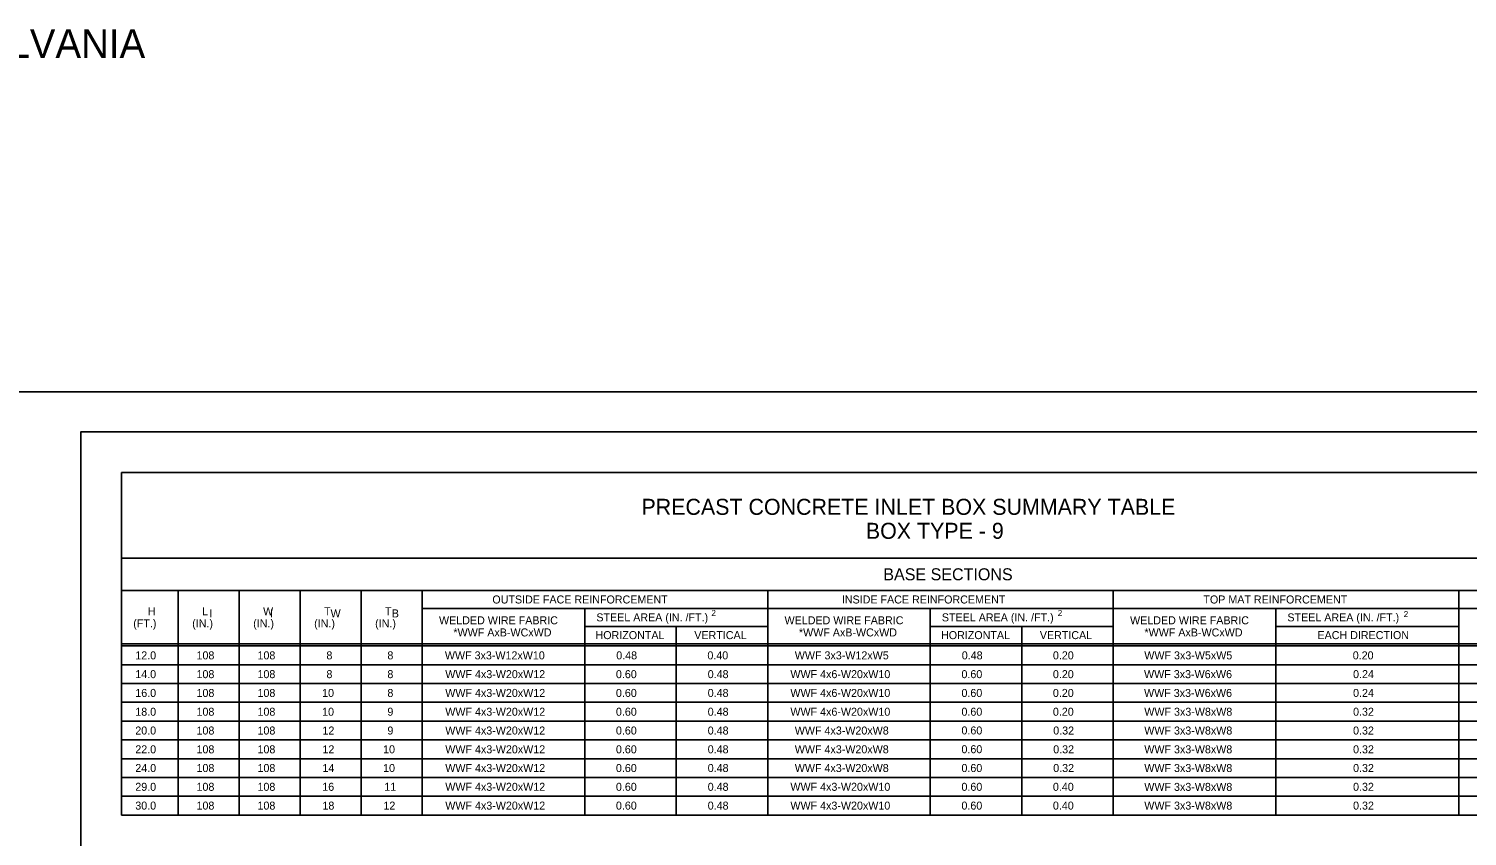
# Model space of a CAD drawing. Extents: x -6420 to 49575, y -4552 to 11624.
# Drawn here: x 1921 to 3691, y -615 to 377 of the extents above; entities that cross this region are included whole.
import ezdxf

# ---------------------------------------------------------------- set-up
doc = ezdxf.new("R2010")
doc.units = 0
doc.layers.add('1', color=7, linetype='Continuous')
doc.layers.add('PLT-BNDY', color=7, linetype='Continuous')

msp = doc.modelspace()

# ---------------------------------------------------------------- linework, layer by layer
at = {"layer": '1'}
for p, q in [((2035.1, -168.2), (2035.1, -589.2)), ((4105.1, -168.2), (2035.1, -168.2)), ((4105.1, -273.2), (2035.1, -273.2)), ((4105.1, -313.2), (2035.1, -313.2)), ((2105.1, -589.2), (2105.1, -313.2)), ((2180.1, -313.2), (2180.1, -589.2)), ((2255.1, -313.2), (2255.1, -589.2)), ((2330.1, -313.2), (2330.1, -589.2)), ((2405.1, -313.2), (2405.1, -589.2)), ((2830.1, -313.2), (2830.1, -589.2)), ((3255.1, -313.2), (3255.1, -589.2)), ((3680.1, -313.2), (3680.1, -589.2)), ((2405.1, -335.2), (2830.1, -335.2)), ((2605.1, -335.2), (2605.1, -589.2)), ((2830.1, -335.2), (4105.1, -335.2)), ((3030.1, -335.2), (3030.1, -589.2)), ((3455.1, -335.2), (3455.1, -589.2)), ((2605.1, -357.2), (2830.1, -357.2)), ((2717.6, -357.2), (2717.6, -589.2)), ((3030.1, -357.2), (3255.1, -357.2)), ((3142.6, -357.2), (3142.6, -589.2)), ((3455.1, -357.2), (3680.1, -357.2)), ((2035.1, -378.8), (4105.1, -378.8)), ((2035.1, -381.3), (4105.1, -381.3)), ((2035.1, -404.4), (4105.1, -404.4)), ((2035.1, -427.5), (4105.1, -427.5)), ((2035.1, -450.6), (4105.1, -450.6)), ((2035.1, -473.7), (4105.1, -473.7)), ((2035.1, -496.8), (4105.1, -496.8)), ((2035.1, -519.9), (4105.1, -519.9)), ((2035.1, -543), (4105.1, -543)), ((2035.1, -566.1), (4105.1, -566.1)), ((2035.1, -589.2), (4105.1, -589.2))]:
    msp.add_line(p, q, dxfattribs=at)
msp.add_lwpolyline([(4563.9, -1968.6), (4563.9, -118.2), (1985.1, -118.2), (1985.1, -1968.6), (4563.9, -1968.6), (4563.9, -1882.1), (3907.7, -1882.1), (3907.7, -1669.9), (4563.9, -1669.9), (4563.9, -1574.9), (3907.7, -1574.9), (3907.7, -1968.6), (4166.3, -1968.6), (4166.3, -1882.1), (4166.3, -1968.6), (4418.9, -1968.6), (4418.9, -1882.1), (4418.9, -1922.6), (4563.9, -1922.6)], dxfattribs=at)
at = {"layer": 'PLT-BNDY'}
msp.add_lwpolyline([(1857.2, -69), (4616.4, -69), (4616.4, -2017.8), (1857.2, -2017.8)], close=True, dxfattribs=at)

# ---------------------------------------------------------------- texts
at = {"layer": '1'}
for s, height, p in [('COMMONWEALTH OF PENNSYLVANIA', 35.379, (1191.7, 341.6)), ('PRECAST CONCRETE INLET BOX SUMMARY TABLE', 19.685, (2674.8, -220.1)), ('BOX TYPE - 9', 19.685, (2950.8, -249.6)), ('BASE SECTIONS', 14.764, (2972.3, -300.6)), ('H', 9.84, (2067.4, -343.5)), ('L ', 9.84, (2134.4, -343.5)), ('W ', 9.84, (2209.4, -343.5)), ('T ', 9.84, (2284.4, -343.5)), ('T ', 9.84, (2359.4, -343.5)), ('OUTSIDE FACE REINFORCEMENT', 9.843, (2491.4, -329.1)), ('INSIDE FACE REINFORCEMENT', 9.843, (2921.3, -329.1)), ('TOP MAT REINFORCEMENT', 9.843, (3366, -329.1)), ('(FT.)', 9.84, (2049.7, -358.4)), ('(IN.)', 9.84, (2122.2, -358.4)), ('I', 9.84, (2143.4, -346.1)), ('(IN.)', 9.84, (2197.2, -358.4)), ('I', 9.84, (2217.8, -346)), ('(IN.)', 9.84, (2272.2, -358.4)), ('W', 9.84, (2292.4, -346.2)), ('(IN.)', 9.84, (2347.2, -358.4)), ('B', 9.84, (2367.7, -346.2)), ('WELDED WIRE FABRIC', 9.843, (2425.8, -354.7)), ('STEEL AREA (IN. /FT.)', 9.843, (2619.3, -351.1)), ('2', 7.5, (2760.8, -344.5)), ('WELDED WIRE FABRIC', 9.843, (2850.8, -354.7)), ('STEEL AREA (IN. /FT.)', 9.843, (3044.3, -351.1)), ('2', 7.5, (3186.8, -344.5)), ('WELDED WIRE FABRIC', 9.843, (3275.8, -354.7)), ('STEEL AREA (IN. /FT.)', 9.843, (3469.3, -351.1)), ('2', 7.5, (3612.3, -345.9)), ('*WWF AxB-WCxWD', 9.843, (2443.5, -369.6)), ('HORIZONTAL', 9.84, (2618.3, -372.9)), ('VERTICAL', 9.84, (2739.8, -372.9)), ('*WWF AxB-WCxWD', 9.843, (2868.5, -369.6)), ('HORIZONTAL', 9.84, (3043.3, -372.9)), ('VERTICAL', 9.84, (3164.8, -372.9)), ('*WWF AxB-WCxWD', 9.843, (3293.5, -369.6)), ('EACH DIRECTION', 9.843, (3506.3, -372.9)), ('12.0', 9.84, (2052.2, -397.8)), ('108', 9.84, (2127.5, -397.8)), ('108', 9.84, (2202.5, -397.8)), ('8', 9.84, (2287.3, -397.8)), ('8', 9.84, (2362.3, -397.8)), ('WWF 3x3-W12xW10', 9.843, (2433, -397.8)), ('0.48', 9.84, (2643.8, -397.8)), ('0.40', 9.84, (2755.9, -397.8)), ('WWF 3x3-W12xW5', 9.843, (2863.4, -397.8)), ('0.48', 9.84, (3068.8, -397.8)), ('0.20', 9.84, (3180.9, -397.8)), ('WWF 3x3-W5xW5', 9.843, (3293.3, -397.8)), ('0.20', 9.84, (3549.7, -397.8)), ('14.0', 9.84, (2052.2, -420.9)), ('108', 9.84, (2127.5, -420.9)), ('108', 9.84, (2202.5, -420.9)), ('8', 9.84, (2287.3, -420.9)), ('8', 9.84, (2362.3, -420.9)), ('WWF 4x3-W20xW12', 9.843, (2433.5, -420.9)), ('0.60', 9.84, (2643.4, -420.9)), ('0.48', 9.84, (2756.3, -420.9)), ('WWF 4x6-W20xW10', 9.843, (2858, -420.9)), ('0.60', 9.84, (3068.4, -420.9)), ('0.20', 9.84, (3180.9, -420.9)), ('0.20', 9.84, (3180.9, -420.9)), ('WWF 3x3-W6xW6', 9.843, (3293, -420.9)), ('0.24', 9.84, (3550.1, -420.9)), ('16.0', 9.84, (2052.2, -444)), ('108', 9.84, (2127.5, -444)), ('108', 9.84, (2202.5, -444)), ('10', 9.84, (2282, -444)), ('8', 9.84, (2362.3, -444)), ('WWF 4x3-W20xW12', 9.843, (2433.5, -444)), ('0.60', 9.84, (2643.4, -444)), ('0.48', 9.84, (2756.3, -444)), ('WWF 4x6-W20xW10', 9.843, (2858, -444)), ('0.60', 9.84, (3068.4, -444)), ('0.20', 9.84, (3180.9, -444)), ('WWF 3x3-W6xW6', 9.843, (3293, -444)), ('0.24', 9.84, (3550.1, -444)), ('18.0', 9.84, (2052.2, -467.1)), ('108', 9.84, (2127.5, -467.1)), ('108', 9.84, (2202.5, -467.1)), ('10', 9.84, (2282, -467.1)), ('9', 9.84, (2362.3, -467.1)), ('WWF 4x3-W20xW12', 9.843, (2433.5, -467.1)), ('0.60', 9.84, (2643.4, -467.1)), ('0.48', 9.84, (2756.3, -467.1)), ('WWF 4x6-W20xW10', 9.843, (2858, -467.1)), ('0.60', 9.84, (3068.4, -467.1)), ('0.20', 9.84, (3180.9, -467.1)), ('0.20', 9.84, (3180.9, -467.1)), ('WWF 3x3-W8xW8', 9.843, (3293.3, -467.1)), ('0.32', 9.84, (3550.1, -467.1)), ('20.0', 9.84, (2052.2, -490.2)), ('108', 9.84, (2127.5, -490.2)), ('108', 9.84, (2202.5, -490.2)), ('12', 9.84, (2282.4, -490.2)), ('9', 9.84, (2362.3, -490.2)), ('WWF 4x3-W20xW12', 9.843, (2433.5, -490.2)), ('0.60', 9.84, (2643.4, -490.2)), ('0.48', 9.84, (2756.3, -490.2)), ('WWF 4x3-W20xW8', 9.843, (2863.4, -490.2)), ('0.60', 9.84, (3068.4, -490.1)), ('0.32', 9.84, (3181.3, -490.2)), ('WWF 3x3-W8xW8', 9.843, (3293.3, -490.2)), ('0.32', 9.84, (3550.1, -490.2)), ('22.0', 9.84, (2052.2, -513.3)), ('108', 9.84, (2127.5, -513.3)), ('108', 9.84, (2202.5, -513.3)), ('12', 9.84, (2282.4, -513.3)), ('10', 9.84, (2357, -513.3)), ('WWF 4x3-W20xW12', 9.843, (2433.5, -513.3)), ('0.60', 9.84, (2643.4, -513.3)), ('0.48', 9.84, (2756.3, -513.3)), ('WWF 4x3-W20xW8', 9.843, (2863.4, -513.3)), ('0.60', 9.84, (3068.4, -513.2)), ('0.32', 9.84, (3181.3, -513.3)), ('WWF 3x3-W8xW8', 9.843, (3293.3, -513.3)), ('0.32', 9.84, (3550.1, -513.3)), ('24.0', 9.84, (2052.2, -536.3)), ('108', 9.84, (2127.5, -536.3)), ('108', 9.84, (2202.5, -536.3)), ('14', 9.84, (2282.4, -536.3)), ('10', 9.84, (2357, -536.3)), ('WWF 4x3-W20xW12', 9.843, (2433.5, -536.3)), ('0.60', 9.84, (2643.4, -536.3)), ('0.48', 9.84, (2756.3, -536.3)), ('WWF 4x3-W20xW8', 9.843, (2863.4, -536.3)), ('0.60', 9.84, (3068.4, -536.3)), ('0.32', 9.84, (3181.3, -536.3)), ('WWF 3x3-W8xW8', 9.843, (3293.3, -536.3)), ('0.32', 9.84, (3550.1, -536.3)), ('29.0', 9.84, (2052.2, -559.4)), ('108', 9.84, (2127.5, -559.4)), ('108', 9.84, (2202.5, -559.4)), ('16', 9.84, (2282.2, -559.4)), ('11', 9.84, (2358.5, -559.4)), ('WWF 4x3-W20xW12', 9.843, (2433.5, -559.4)), ('0.60', 9.84, (2643.4, -559.4)), ('0.48', 9.84, (2756.3, -559.4)), ('WWF 4x3-W20xW10', 9.843, (2858, -559.4)), ('0.60', 9.84, (3068.4, -559.4)), ('0.40', 9.84, (3180.9, -559.4)), ('WWF 3x3-W8xW8', 9.843, (3293.3, -559.5)), ('0.32', 9.84, (3550.1, -559.4)), ('30.0', 9.84, (2052.2, -582.5)), ('108', 9.84, (2127.5, -582.5)), ('108', 9.84, (2202.5, -582.5)), ('18', 9.84, (2282.4, -582.5)), ('12', 9.84, (2357.4, -582.5)), ('WWF 4x3-W20xW12', 9.843, (2433.5, -582.5)), ('0.60', 9.84, (2643.4, -582.5)), ('0.48', 9.84, (2756.3, -582.5)), ('WWF 4x3-W20xW10', 9.843, (2858, -582.5)), ('0.60', 9.84, (3068.4, -582.5)), ('0.40', 9.84, (3180.9, -582.5)), ('WWF 3x3-W8xW8', 9.843, (3293.3, -582.5)), ('0.32', 9.84, (3550.1, -582.5))]:
    msp.add_text(s, height=height, dxfattribs=at).set_placement(p)

doc.saveas('drawing.dxf')
